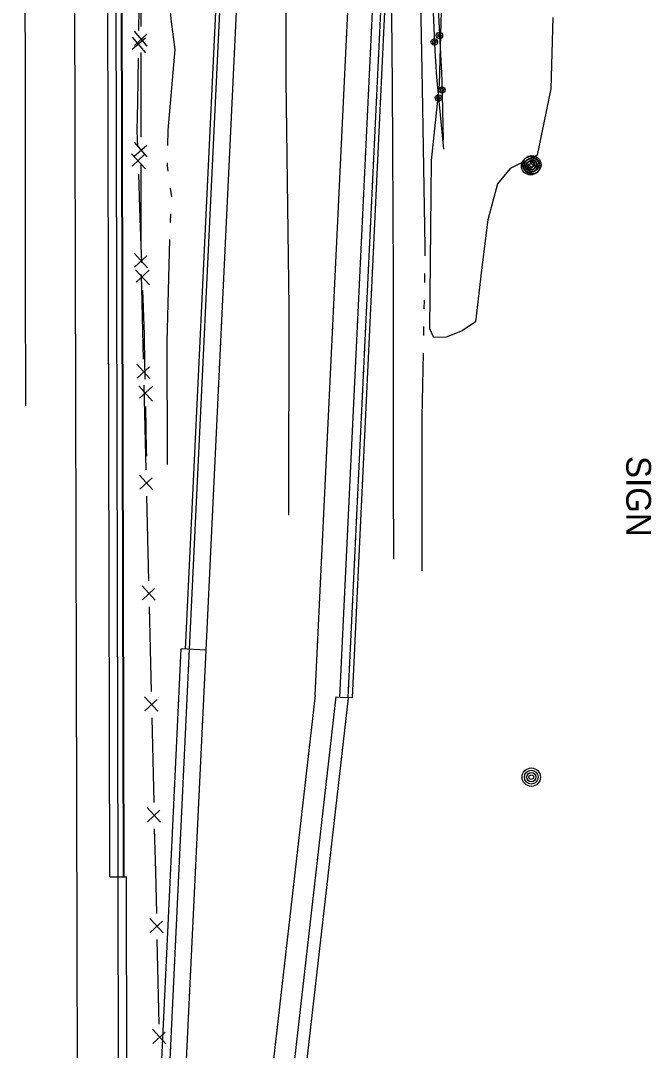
# Model space of a CAD drawing. Extents: x 588843 to 2552415, y 180129 to 269402.
# Drawn here: x 594068.7 to 594221.7, y 184384.9 to 184634.7 of the extents above; entities that cross this region are included whole.
import ezdxf

# ---------------------------------------------------------------- set-up
doc = ezdxf.new("R2010")
doc.units = 0
for name, color, linetype in [('Default', 7, 'Continuous'), ('E_AREA', 7, 'Continuous'), ('E_BMGRD_P', 7, 'Continuous'), ('E_FEN_P', 7, 'Continuous'), ('E_MISCPROP', 7, 'Continuous'), ('E_RDWY', 7, 'Continuous'), ('E_RDWY_Gravel', 7, 'Continuous'), ('E_SGN_Text', 7, 'Continuous'), ('E_WTR_P', 7, 'Continuous'), ('P_RDWY_BarrierConc', 7, 'Continuous'), ('P_RDWY_C_and_G', 7, 'Continuous'), ('P_RDWY_C_and_GBack', 7, 'Continuous'), ('P_RDWY_C_and_GFace', 7, 'Continuous'), ('P_RDWY_PavtEdge', 7, 'Continuous'), ('P_RDWY_ShldAgg', 7, 'Continuous'), ('P_RDWY_ShldPaved', 7, 'Continuous'), ('P_STRUCT', 7, 'Continuous'), ('P_WAL', 7, 'Continuous')]:
    doc.layers.add(name, color=color, linetype=linetype)

# ---------------------------------------------------------------- blocks, each defined once
blk = doc.blocks.new('POLE')
at = {"layer": 'Default'}
for radius in [4.46, 3.35, 2.23, 1.12]:
    blk.add_circle((0, 0), radius, dxfattribs=at)
blk = doc.blocks.new('SIGN')
at = {"layer": 'Default'}
blk.add_text('SIGN', height=12, dxfattribs=at).set_placement((-18.55, -6))
blk = doc.blocks.new('POLE_3')
at = {"layer": 'E_MISCPROP'}
for radius in [14.6, 11, 7.32, 3.66]:
    blk.add_circle((0, 0), radius, dxfattribs=at)

msp = doc.modelspace()

# ---------------------------------------------------------------- linework, layer by layer
at = {"layer": 'E_AREA'}
msp.add_lwpolyline([(594197.79, 184635.53), (594197.31, 184618.2), (594194.03, 184602.13), (594187.46, 184598.89), (594184.42, 184595.18), (594182.02, 184586.38), (594180.49, 184574.22), (594179.08, 184561.63), (594175.81, 184559.5), (594171.95, 184557.96), (594168.97, 184557.87), (594167.98, 184559.99), (594168.4, 184600.78), (594170.29, 184619.28), (594170.77, 184634.35), (594171.41, 184653.24)], dxfattribs=at)
at = {"layer": 'E_BMGRD_P'}
for points in [[(594171.23, 184889.34), (594170.71, 184877.51), (594168.4, 184851.55), (594167.68, 184839.36), (594167.56, 184815.34), (594167.57, 184776.73), (594167.72, 184727.13), (594167.99, 184683.74), (594168.4, 184646.15), (594169.17, 184627.4), (594169.6, 184621.03), (594171.26, 184603.56)], [(594167.81, 184751.52), (594168.69, 184694.49), (594169.37, 184650.32), (594170.86, 184620.41), (594171.25, 184605.76)]]:
    msp.add_lwpolyline(points, dxfattribs=at)
for centre, radius in [((594170.32, 184631.15), 0.772), ((594170.32, 184631.15), 0.389), ((594170.92, 184617.91), 0.772), ((594170.92, 184617.91), 0.389)]:
    msp.add_circle(centre, radius, dxfattribs=at)
for centre, major_axis, ratio in [((594169.09, 184629.54), (-0.213, 0.765), 0.996669), ((594169.09, 184629.54), (-0.107, 0.385), 0.996669), ((594170.08, 184615.97), (-0.499, 0.617), 0.995483), ((594170.08, 184615.97), (-0.251, 0.311), 0.995483)]:
    msp.add_ellipse(centre, major_axis=major_axis, ratio=ratio, dxfattribs=at)
at = {"layer": 'E_FEN_P'}
for p, q in [((594099.44, 184628.57), (594096.32, 184632.15)), ((594096.32, 184628.74), (594099.37, 184631.43)), ((594095.79, 184630.71), (594098.99, 184626.9)), ((594099.05, 184630.48), (594095.81, 184627.71)), ((594096.31, 184601.83), (594099.37, 184604.52)), ((594099.43, 184601.67), (594096.32, 184605.25)), ((594095.61, 184602.44), (594099.01, 184598.8)), ((594098.88, 184602.38), (594095.79, 184599.45)), ((594099.47, 184574.8), (594096.27, 184578.3)), ((594096.35, 184574.89), (594099.34, 184577.65)), ((594096.6, 184574.26), (594100, 184570.62)), ((594099.87, 184574.2), (594096.78, 184571.27)), ((594100.11, 184547.9), (594096.91, 184551.4)), ((594096.99, 184547.99), (594099.97, 184550.75)), ((594097.41, 184546.1), (594100.74, 184542.41)), ((594100.68, 184545.99), (594097.53, 184543.11)), ((594100.74, 184521), (594097.54, 184524.5)), ((594097.62, 184521.09), (594100.61, 184523.85)), ((594101.38, 184494.1), (594098.18, 184497.6)), ((594098.26, 184494.19), (594101.24, 184496.95)), ((594102.01, 184467.2), (594098.81, 184470.71)), ((594098.89, 184467.29), (594101.88, 184470.06)), ((594102.65, 184440.3), (594099.45, 184443.81)), ((594099.53, 184440.39), (594102.51, 184443.16)), ((594103.28, 184413.4), (594100.08, 184416.91)), ((594100.16, 184413.49), (594103.15, 184416.26)), ((594103.92, 184386.51), (594100.72, 184390.01)), ((594100.8, 184386.6), (594103.78, 184389.36))]:
    msp.add_line(p, q, dxfattribs=at)
for points in [[(594098, 184633.35), (594098, 184643.63)], [(594097.5, 184643.1), (594097.32, 184632.34)], [(594098, 184616.72), (594098, 184626.99)], [(594097.21, 184625.67), (594097.04, 184614.91)], [(594097.99, 184606.45), (594098, 184616.72)], [(594097.04, 184614.91), (594096.93, 184608.07), (594097.06, 184604.15)], [(594097.99, 184589.81), (594097.99, 184600.09)], [(594097.3, 184597.49), (594097.67, 184586.73)], [(594097.99, 184579.54), (594097.99, 184589.81)], [(594097.67, 184586.73), (594098.05, 184575.97)], [(594098.31, 184562.91), (594098.07, 184573.18)], [(594098.29, 184569.31), (594098.66, 184558.55)], [(594098.55, 184552.64), (594098.31, 184562.91)], [(594098.66, 184558.55), (594098.72, 184557.08), (594098.88, 184547.78)], [(594098.95, 184536.01), (594098.7, 184546.28)], [(594099.01, 184541.12), (594099.2, 184530.35)], [(594099.19, 184525.74), (594098.95, 184536.01)], [(594099.2, 184530.35), (594099.23, 184529.1)], [(594099.58, 184509.11), (594099.34, 184519.38)], [(594099.82, 184498.84), (594099.58, 184509.11)], [(594100.22, 184482.22), (594099.97, 184492.49)], [(594100.46, 184471.95), (594100.22, 184482.22)], [(594100.85, 184455.32), (594100.61, 184465.59)], [(594101.09, 184445.05), (594100.85, 184455.32)], [(594101.49, 184428.42), (594101.24, 184438.69)], [(594101.73, 184418.15), (594101.49, 184428.42)], [(594102.12, 184401.52), (594101.88, 184411.79)], [(594102.36, 184391.25), (594102.12, 184401.52)]]:
    msp.add_lwpolyline(points, dxfattribs=at)
at = {"layer": 'E_RDWY'}
for points in [[(594133.21, 185026.26), (594133.01, 185002.67), (594132.69, 184977.57), (594132.41, 184928.3), (594132.47, 184878.42), (594132.45, 184826.82), (594132.95, 184777.73), (594133.02, 184723.24), (594133.16, 184674.36), (594133.05, 184620.33), (594133.75, 184565.14), (594133.74, 184514.72)], [(594157.93, 184877.55), (594158.27, 184839.39), (594158.28, 184795.06), (594158.32, 184752.96), (594158.75, 184705.84), (594158.41, 184661.71), (594158.81, 184619.1), (594159.09, 184572.84), (594159.12, 184523.58), (594159.2, 184504.11)]]:
    msp.add_lwpolyline(points, dxfattribs=at)
at = {"layer": 'E_RDWY_Gravel'}
msp.add_lwpolyline([(594068.73, 184789.58), (594069.29, 184741.09), (594069.43, 184685.04), (594069.85, 184626.05), (594069.86, 184571.36), (594069.91, 184541.31)], dxfattribs=at)
at = {"layer": 'E_WTR_P'}
for points in [[(594105.32, 184664.51), (594105.11, 184658.04), (594104.23, 184645.29), (594105.06, 184636.04), (594105.27, 184634.44)], [(594165.68, 184639.78), (594166.14, 184618.35), (594166.31, 184608.72)], [(594105.27, 184634.44), (594106.17, 184627.73), (594104.45, 184608.16), (594104.37, 184604.41)], [(594166.31, 184608.72), (594166.8, 184579.87), (594166.77, 184577.66)], [(594104.28, 184600.25), (594104.26, 184599.61), (594104.45, 184598.18)], [(594105.01, 184594.06), (594105.29, 184592)], [(594105.11, 184587.85), (594105.01, 184585.77)], [(594104.8, 184581.61), (594104.18, 184556.73), (594104.21, 184551.46)], [(594166.69, 184573.38), (594166.65, 184571.23)], [(594166.58, 184566.95), (594166.54, 184564.81)], [(594166.46, 184560.52), (594166.42, 184558.38)], [(594166.34, 184554.1), (594166.03, 184538.52), (594166.04, 184523.03)], [(594104.21, 184551.46), (594104.31, 184533.96), (594104.24, 184527.01)], [(594166.04, 184523.03), (594166.07, 184501.25)]]:
    msp.add_lwpolyline(points, dxfattribs=at)
at = {"layer": 'P_RDWY_BarrierConc'}
for p, q in [((594098.22, 184282.65), (594107.7, 184482.31)), ((594100.22, 184282.65), (594109.7, 184482.21)), ((594090.4, 184426.97), (594094.4, 184426.97)), ((594092.72, 184282.63), (594092.4, 184426.97)), ((594094.72, 184282.64), (594094.4, 184426.97))]:
    msp.add_line(p, q, dxfattribs=at)
at = {"layer": 'P_RDWY_C_and_G'}
for p, q in [((594113.7, 184482.02), (594127.28, 184767.9)), ((594146.19, 184470.63), (594160.21, 184765.66)), ((594113.7, 184482.02), (594107.7, 184482.31)), ((594146.19, 184470.63), (594149.19, 184470.48))]:
    msp.add_line(p, q, dxfattribs=at)
at = {"layer": 'P_RDWY_C_and_GBack'}
for p, q in [((594108.7, 184482.26), (594122.29, 184768.24)), ((594149.19, 184470.48), (594163.2, 184765.46))]:
    msp.add_line(p, q, dxfattribs=at)
at = {"layer": 'P_RDWY_C_and_GFace'}
for p, q in [((594109.7, 184482.21), (594123.28, 184768.18)), ((594148.19, 184470.53), (594162.2, 184765.53))]:
    msp.add_line(p, q, dxfattribs=at)
at = {"layer": 'P_RDWY_PavtEdge'}
for p, q in [((594082.72, 184282.49), (594080.35, 185336.34)), ((594090.4, 184426.97), (594088.35, 185336.36)), ((594140.21, 184471.08), (594154.22, 184766.07)), ((594104.23, 184282.67), (594113.7, 184482.02)), ((594140.21, 184471.08), (594123.1, 184321.72)), ((594090.4, 184426.97), (594093.84, 184426.97))]:
    msp.add_line(p, q, dxfattribs=at)
at = {"layer": 'P_RDWY_ShldAgg'}
msp.add_line((594148.17, 184470.33), (594127.65, 184291.1), dxfattribs=at)
at = {"layer": 'P_RDWY_ShldPaved'}
for q in [(594124.67, 184291.45), (594146.19, 184470.63)]:
    msp.add_line((594145.19, 184470.67), q, dxfattribs=at)
at = {"layer": 'P_STRUCT'}
for p, q in [((594092.4, 184426.97), (594090.28, 185367.09)), ((594093.84, 184426.97), (594091.73, 185367.1))]:
    msp.add_line(p, q, dxfattribs=at)
at = {"layer": 'P_WAL'}
for p, q in [((594092.4, 184426.97), (594090.28, 185366.96)), ((594093.71, 184426.97), (594091.6, 185366.1))]:
    msp.add_line(p, q, dxfattribs=at)

# ---------------------------------------------------------------- block references
at = {"layer": 'E_MISCPROP'}
for name, p, xscale, yscale, rotation in [('POLE', (594192.42, 184599.51), 0.49999999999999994, 0.5, -90.03098035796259), ('POLE_3', (594192.72, 184599.77), 0.15240030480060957, 0.15240030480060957, 0.8014450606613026), ('POLE', (594192.58, 184451.19), 0.49999999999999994, 0.5, -90.03098035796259)]:
    msp.add_blockref(name, p, dxfattribs=dict(at, xscale=xscale, yscale=yscale, rotation=rotation))
at = {"layer": 'E_SGN_Text', "xscale": 0.49999999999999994, "yscale": 0.5, "rotation": -90.03098035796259}
msp.add_blockref('SIGN', (594218.62, 184519.84), dxfattribs=at)

doc.saveas('drawing.dxf')
